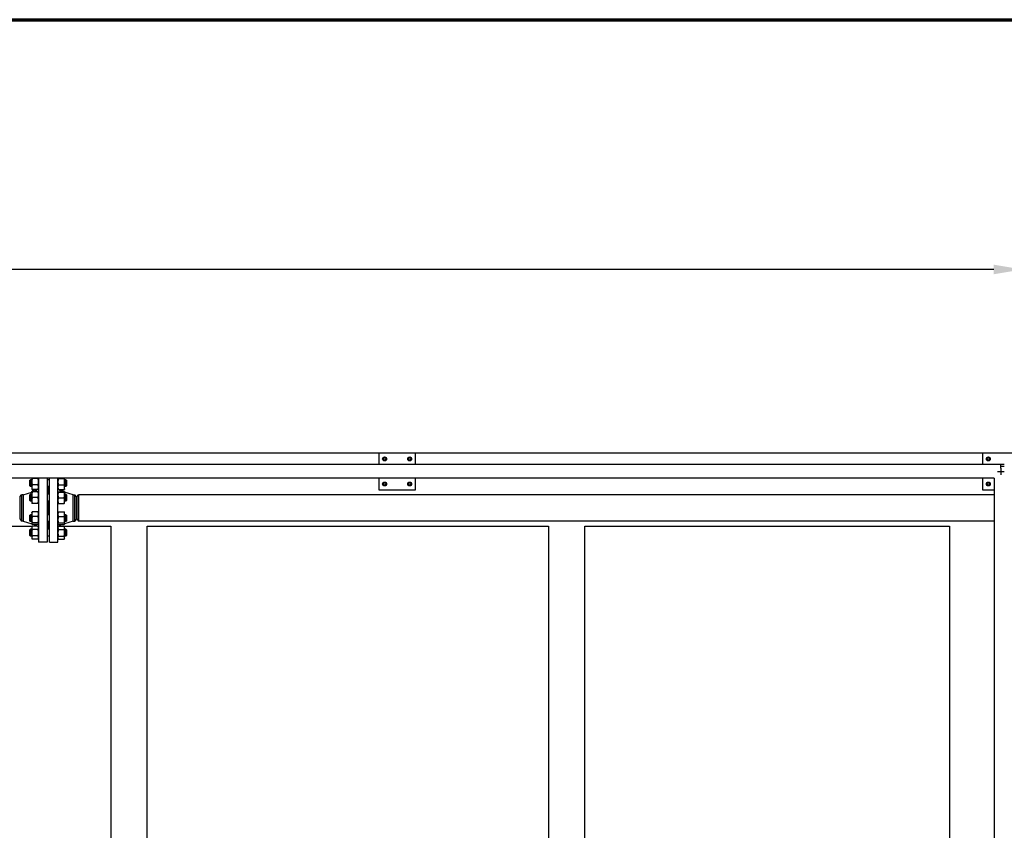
# Model space of a CAD drawing. Header units: inches. Extents: x 5 to 1128, y -85 to 748.
# Tile 680 of 689: x 656 to 764, y 659 to 748. Entities that reach past the tile are written whole.
import ezdxf

# ---------------------------------------------------------------- set-up
doc = ezdxf.new("R2010")
doc.units = ezdxf.units.IN
doc.header["$LTSCALE"] = 32
doc.header["$MEASUREMENT"] = 0
for name, color, linetype, lineweight in [('Border (ANSI)', 7, 'Continuous', 70), ('Dimension (ANSI)', 7, 'Continuous', 25), ('Visible (ANSI)', 7, 'Continuous', 30)]:
    doc.layers.add(name, color=color, linetype=linetype, lineweight=lineweight)
doc.styles.add('Note Text (ANSI)', font='tahoma.ttf')
doc.dimstyles.new('SB Fraction-16 (ANSI)', dxfattribs={"dimscale": 32, "dimtxt": 0.125, "dimasz": 0.098425, "dimexe": 0.125, "dimexo": 0.0625, "dimgap": 0.031496, "dimtad": 0, "dimtih": 1, "dimtoh": 1, "dimdec": 4, "dimrnd": 1e-08, "dimzin": 0, "dimdsep": 46, "dimlunit": 5, "dimtxsty": 'Note Text (ANSI)', "dimcen": 0.09, "dimdle": 0.393701, "dimclrd": 256, "dimclre": 256, "dimclrt": 256, "dimadec": 0, "dimazin": 3, "dimtfac": 0.96, "dimtofl": 0, "dimtmove": 0, "dimatfit": 3, "dimfxl": 1, "dimfrac": 2, "dimtolj": 1, "dimtzin": 12, "dimlwd": -1, "dimlwe": -1, "dimarcsym": 0})

# ---------------------------------------------------------------- blocks, each defined once
blk = doc.blocks.new('Borders SUPERIOR BORDER')
at = {"layer": 'Border (ANSI)'}
blk.add_line((0.75, 23.375), (35.25, 23.375), dxfattribs=at)
blk = doc.blocks.new('*D18')
at = {"layer": 'Defpoints', "color": 0, "transparency": 16777216}
for p in [(765.78, 720.6), (455.78, 700.44), (765.78, 700.44)]:
    blk.add_point(p, dxfattribs=at)
at = {"layer": 'Dimension (ANSI)', "transparency": 16777216}
for p, q in [((455.78, 702.44), (455.78, 724.6)), ((765.78, 702.44), (765.78, 724.6)), ((458.93, 720.6), (605.51, 720.6)), ((762.63, 720.6), (616.05, 720.6))]:
    blk.add_line(p, q, dxfattribs=at)
for points in [[(458.93, 721.12), (458.93, 720.07), (455.78, 720.6)], [(762.63, 721.12), (762.63, 720.07), (765.78, 720.6)]]:
    blk.add_solid(points, dxfattribs=at)
at = {"layer": 'Dimension (ANSI)', "transparency": 16777216, "insert": (606.52, 722.68), "char_height": 4, "attachment_point": 1, "style": 'Note Text (ANSI)'}
blk.add_mtext('\\A1;310', dxfattribs=at)

msp = doc.modelspace()

# ---------------------------------------------------------------- linework, layer by layer
at = {"layer": 'Visible (ANSI)'}
for p, q in [((695.18688, 700.43978), (632.96813, 700.43978)), ((699.18688, 700.43978), (695.18688, 700.43978)), ((695.18688, 700.43978), (695.18688, 699.18978)), ((695.73388, 699.94988), (695.65588, 699.90485)), ((695.65588, 699.90485), (695.65588, 699.81478)), ((695.65588, 699.81478), (695.65588, 699.72471)), ((695.81188, 699.99491), (695.73388, 699.94988)), ((695.88988, 699.94988), (695.81188, 699.99491)), ((695.96788, 699.90485), (695.88988, 699.94988)), ((695.96788, 699.81478), (695.96788, 699.90485)), ((695.96788, 699.72471), (695.96788, 699.81478)), ((698.48388, 699.94988), (698.40588, 699.90485)), ((698.40588, 699.90485), (698.40588, 699.81478)), ((698.40588, 699.81478), (698.40588, 699.72471)), ((698.56188, 699.99491), (698.48388, 699.94988)), ((698.63988, 699.94988), (698.56188, 699.99491)), ((698.71788, 699.90485), (698.63988, 699.94988)), ((698.71788, 699.81478), (698.71788, 699.90485)), ((698.71788, 699.72471), (698.71788, 699.81478)), ((761.40563, 700.43978), (699.18688, 700.43978)), ((699.18688, 699.18978), (699.18688, 700.43978)), ((765.40563, 700.43978), (761.40563, 700.43978)), ((761.40563, 700.43978), (761.40563, 699.18978)), ((761.95263, 699.94988), (761.87463, 699.90485)), ((761.87463, 699.90485), (761.87463, 699.81478)), ((761.87463, 699.81478), (761.87463, 699.72471)), ((762.03063, 699.99491), (761.95263, 699.94988)), ((762.10863, 699.94988), (762.03063, 699.99491)), ((762.18663, 699.90485), (762.10863, 699.94988)), ((762.18663, 699.81478), (762.18663, 699.90485)), ((762.18663, 699.72471), (762.18663, 699.81478)), ((763.40563, 699.18978), (630.21813, 699.18978)), ((695.65588, 699.72471), (695.73388, 699.67968)), ((695.73388, 699.67968), (695.81188, 699.63465)), ((695.81188, 699.63465), (695.88988, 699.67968)), ((695.88988, 699.67968), (695.96788, 699.72471)), ((698.40588, 699.72471), (698.48388, 699.67968)), ((698.48388, 699.67968), (698.56188, 699.63465)), ((698.56188, 699.63465), (698.63988, 699.67968)), ((698.63988, 699.67968), (698.71788, 699.72471)), ((761.87463, 699.72471), (761.95263, 699.67968)), ((761.95263, 699.67968), (762.03063, 699.63465)), ((762.03063, 699.63465), (762.10863, 699.67968)), ((762.10863, 699.67968), (762.18663, 699.72471)), ((763.78063, 699.18978), (763.40563, 699.18978)), ((763.40563, 698.81478), (763.40563, 699.18978)), ((763.40563, 699.00228), (763.78063, 699.00228)), ((763.40563, 698.81478), (763.40563, 698.06478)), ((762.65563, 697.68978), (630.21813, 697.68978)), ((657.11413, 697.68978), (657.11413, 697.31775)), ((657.80305, 697.6663), (657.15922, 697.6663)), ((657.84813, 697.68978), (657.84813, 690.68978)), ((658.78813, 697.68978), (658.78813, 690.68978)), ((659.03813, 690.68978), (659.03813, 697.68978)), ((659.97813, 690.68978), (659.97813, 697.68978)), ((660.02322, 697.65406), (660.66705, 697.65406)), ((660.71213, 697.30339), (660.71213, 697.68978)), ((695.18688, 697.68978), (695.18688, 696.43978)), ((699.18688, 696.43978), (699.18688, 697.68978)), ((761.40563, 697.68978), (761.40563, 696.43978)), ((762.65563, 697.68978), (762.65563, 651.18978)), ((763.03063, 698.43978), (763.78063, 698.43978)), ((656.91313, 697.46849), (656.97563, 697.53099)), ((656.91313, 696.84349), (656.91313, 697.46849)), ((656.91313, 696.84349), (656.97563, 696.78099)), ((656.97563, 697.53099), (656.97563, 696.78099)), ((657.11413, 697.53099), (656.97563, 697.53099)), ((657.11413, 696.78099), (656.97563, 696.78099)), ((657.11413, 697.31775), (657.11413, 696.71404)), ((657.11413, 696.71404), (657.11413, 696.53099)), ((657.80305, 696.9692), (657.15922, 696.9692)), ((659.03813, 697.53099), (658.78813, 697.53099)), ((659.03813, 696.78099), (658.78813, 696.78099)), ((658.85313, 696.78099), (658.85313, 695.93987)), ((658.97313, 696.78099), (658.97313, 695.93987)), ((660.02322, 696.95273), (660.66705, 696.95273)), ((660.85063, 697.53099), (660.71213, 697.53099)), ((660.71213, 696.70369), (660.71213, 697.30339)), ((660.85063, 696.78099), (660.71213, 696.78099)), ((660.71213, 696.53099), (660.71213, 696.70369)), ((660.85063, 696.78099), (660.85063, 697.53099)), ((660.91313, 697.46849), (660.85063, 697.53099)), ((660.91313, 696.84349), (660.85063, 696.78099)), ((660.91313, 697.46849), (660.91313, 696.84349)), ((695.73388, 697.19988), (695.65588, 697.15485)), ((695.65588, 697.15485), (695.65588, 697.06478)), ((695.65588, 697.06478), (695.65588, 696.97471)), ((695.65588, 696.97471), (695.73388, 696.92968)), ((695.81188, 697.24491), (695.73388, 697.19988)), ((695.73388, 696.92968), (695.81188, 696.88465)), ((695.88988, 697.19988), (695.81188, 697.24491)), ((695.81188, 696.88465), (695.88988, 696.92968)), ((695.96788, 697.15485), (695.88988, 697.19988)), ((695.88988, 696.92968), (695.96788, 696.97471)), ((695.96788, 697.06478), (695.96788, 697.15485)), ((695.96788, 696.97471), (695.96788, 697.06478)), ((698.48388, 697.19988), (698.40588, 697.15485)), ((698.40588, 697.15485), (698.40588, 697.06478)), ((698.40588, 697.06478), (698.40588, 696.97471)), ((698.40588, 696.97471), (698.48388, 696.92968)), ((698.56188, 697.24491), (698.48388, 697.19988)), ((698.48388, 696.92968), (698.56188, 696.88465)), ((698.63988, 697.19988), (698.56188, 697.24491)), ((698.56188, 696.88465), (698.63988, 696.92968)), ((698.71788, 697.15485), (698.63988, 697.19988)), ((698.63988, 696.92968), (698.71788, 696.97471)), ((698.71788, 697.06478), (698.71788, 697.15485)), ((698.71788, 696.97471), (698.71788, 697.06478)), ((761.95263, 697.19988), (761.87463, 697.15485)), ((761.87463, 697.15485), (761.87463, 697.06478)), ((761.87463, 697.06478), (761.87463, 696.97471)), ((761.87463, 696.97471), (761.95263, 696.92968)), ((762.03063, 697.24491), (761.95263, 697.19988)), ((761.95263, 696.92968), (762.03063, 696.88465)), ((762.10863, 697.19988), (762.03063, 697.24491)), ((762.03063, 696.88465), (762.10863, 696.92968)), ((762.18663, 697.15485), (762.10863, 697.19988)), ((762.10863, 696.92968), (762.18663, 696.97471)), ((762.18663, 697.06478), (762.18663, 697.15485)), ((762.18663, 696.97471), (762.18663, 697.06478)), ((655.84813, 695.69228), (655.99201, 695.87978)), ((655.84813, 693.18728), (655.84813, 695.69228)), ((656.1748, 695.87978), (655.99201, 695.87978)), ((655.99201, 695.87978), (655.99201, 692.99978)), ((656.1748, 695.87978), (657.11413, 696.1773)), ((656.1748, 695.87978), (656.1748, 692.99978)), ((656.91313, 695.87737), (656.97563, 695.93987)), ((656.91313, 695.25237), (656.91313, 695.87737)), ((656.97563, 695.93987), (656.97563, 695.18987)), ((657.11413, 695.93987), (656.97563, 695.93987)), ((657.11413, 696.53099), (657.12441, 696.50894)), ((657.11413, 696.18987), (657.12441, 696.21192)), ((657.11413, 696.18987), (657.11413, 695.87737)), ((657.11413, 695.87737), (657.11413, 695.25237)), ((657.12441, 696.50894), (657.15922, 696.4343)), ((657.15382, 696.18987), (657.49911, 696.29923)), ((657.80305, 696.45889), (657.15922, 696.45889)), ((657.71325, 696.4343), (657.15922, 696.4343)), ((657.38145, 696.26197), (657.15922, 696.26197)), ((657.80305, 696.18987), (657.15922, 696.18987)), ((657.80305, 695.56487), (657.15922, 695.56487)), ((657.84813, 696.53099), (657.83785, 696.50894)), ((658.84813, 696.49978), (658.78813, 696.49978)), ((659.03813, 695.93987), (658.78813, 695.93987)), ((658.84813, 696.49978), (658.84813, 695.93987)), ((658.85313, 696.37978), (658.84813, 696.37978)), ((658.97813, 696.37978), (658.97313, 696.37978)), ((658.97813, 695.93987), (658.97813, 696.49978)), ((658.97813, 696.49978), (659.03813, 696.49978)), ((659.97813, 696.53099), (659.99043, 696.50462)), ((659.97813, 696.18987), (659.97821, 696.19004)), ((660.02322, 696.45466), (660.66705, 696.45466)), ((660.02322, 696.19825), (660.66705, 696.19825)), ((660.02322, 696.18114), (660.66705, 696.18114)), ((660.02322, 695.54776), (660.66705, 695.54776)), ((660.11282, 696.4345), (660.66705, 696.4345)), ((660.64599, 696.19825), (660.32716, 696.29923)), ((660.45941, 696.25734), (660.66705, 696.25734)), ((660.69984, 696.50462), (660.6715, 696.44384)), ((660.71213, 696.53099), (660.69984, 696.50462)), ((660.71205, 696.19004), (660.70367, 696.20801)), ((660.71213, 696.18987), (660.71205, 696.19004)), ((660.71213, 696.18969), (660.71213, 696.18987)), ((660.71213, 695.86445), (660.71213, 696.18969)), ((661.65147, 695.87978), (660.71213, 696.1773)), ((660.85063, 695.93987), (660.71213, 695.93987)), ((660.71213, 695.23963), (660.71213, 695.86445)), ((660.85063, 695.18987), (660.85063, 695.93987)), ((660.91313, 695.87737), (660.85063, 695.93987)), ((660.91313, 695.87737), (660.91313, 695.25237)), ((661.65147, 692.99978), (661.65147, 695.87978)), ((661.65147, 695.87978), (661.83426, 695.87978)), ((661.83426, 692.99978), (661.83426, 695.87978)), ((661.97813, 695.69228), (661.83426, 695.87978)), ((661.97813, 695.69228), (661.97813, 693.18728)), ((662.10313, 695.68978), (662.24701, 695.87728)), ((662.10313, 693.18978), (662.10313, 695.68978)), ((662.24701, 695.87728), (662.24701, 693.00228)), ((762.65563, 695.87728), (662.24701, 695.87728)), ((695.18688, 696.43978), (699.18688, 696.43978)), ((761.40563, 696.43978), (762.65563, 696.43978)), ((656.91313, 695.25237), (656.97563, 695.18987)), ((657.11413, 695.18987), (656.97563, 695.18987)), ((657.11413, 695.25237), (657.11413, 694.93987)), ((657.80305, 694.93987), (657.15922, 694.93987)), ((659.03813, 695.18987), (658.78813, 695.18987)), ((658.84813, 695.18987), (658.84813, 693.68969)), ((658.85313, 695.18987), (658.85313, 693.68969)), ((658.97313, 695.18987), (658.97313, 693.68969)), ((658.97813, 693.68969), (658.97813, 695.18987)), ((659.97813, 694.93987), (659.97821, 694.93969)), ((660.02322, 694.93149), (660.66705, 694.93149)), ((660.71213, 694.93987), (660.71205, 694.93969)), ((660.71213, 694.93987), (660.71213, 695.23963)), ((660.85063, 695.18987), (660.71213, 695.18987)), ((660.91313, 695.25237), (660.85063, 695.18987)), ((656.91313, 693.62719), (656.97563, 693.68969)), ((656.91313, 693.00219), (656.91313, 693.62719)), ((656.97563, 693.68969), (656.97563, 692.93969)), ((657.11413, 693.68969), (656.97563, 693.68969)), ((657.11413, 693.93969), (657.12441, 693.96174)), ((657.11413, 693.93969), (657.11413, 693.75663)), ((657.11413, 693.75663), (657.11413, 693.15293)), ((657.80305, 694.01179), (657.15922, 694.01179)), ((657.80305, 693.50148), (657.15922, 693.50148)), ((657.84813, 693.93969), (657.83785, 693.96174)), ((659.03813, 693.68969), (658.78813, 693.68969)), ((659.97813, 693.93969), (659.98659, 693.95783)), ((660.02322, 694.00716), (660.66705, 694.00716)), ((660.02322, 693.4849), (660.66705, 693.4849)), ((660.71213, 693.93969), (660.70367, 693.95783)), ((660.71213, 693.74603), (660.71213, 693.93969)), ((660.71213, 693.13867), (660.71213, 693.74603)), ((660.85063, 693.68969), (660.71213, 693.68969)), ((660.85063, 692.93969), (660.85063, 693.68969)), ((660.91313, 693.62719), (660.85063, 693.68969)), ((660.91313, 693.62719), (660.91313, 693.00219)), ((647.72796, 692.43978), (657.15666, 692.43978)), ((655.84813, 693.18728), (655.99201, 692.99978)), ((656.1748, 692.99978), (655.99201, 692.99978)), ((656.1748, 692.99978), (657.11413, 692.70226)), ((656.91313, 693.00219), (656.97563, 692.93969)), ((657.11413, 692.93969), (656.97563, 692.93969)), ((657.11413, 693.15293), (657.11413, 692.71099)), ((657.11413, 692.71099), (657.11413, 692.68969)), ((657.11413, 692.68969), (657.12441, 692.66764)), ((657.11413, 692.34857), (657.15922, 692.44526)), ((657.11413, 692.34857), (657.11413, 692.26484)), ((657.11413, 692.26484), (657.11413, 691.72357)), ((657.80305, 692.80438), (657.15922, 692.80438)), ((657.80305, 692.61759), (657.15922, 692.61759)), ((657.80305, 692.44526), (657.15922, 692.44526)), ((657.38145, 692.61759), (657.49911, 692.58033)), ((657.84813, 692.34857), (657.80305, 692.44526)), ((657.84813, 692.68969), (657.83785, 692.66764)), ((659.03813, 692.93969), (658.78813, 692.93969)), ((658.84813, 692.37978), (658.78813, 692.37978)), ((658.84813, 692.93969), (658.84813, 692.37978)), ((658.85313, 692.49978), (658.84813, 692.49978)), ((658.84813, 692.43978), (658.85313, 692.43978)), ((658.85313, 692.93969), (658.85313, 692.09857)), ((658.97313, 692.93969), (658.97313, 692.09857)), ((658.97813, 692.49978), (658.97313, 692.49978)), ((658.97313, 692.43978), (658.97813, 692.43978)), ((658.97813, 692.37978), (658.97813, 692.93969)), ((658.97813, 692.37978), (659.03813, 692.37978)), ((659.97813, 692.68969), (659.98659, 692.67155)), ((659.97813, 692.34857), (660.01877, 692.43572)), ((660.02322, 692.79243), (660.66705, 692.79243)), ((660.02322, 692.62222), (660.66705, 692.62222)), ((660.02322, 692.44506), (660.66705, 692.44506)), ((660.45941, 692.62222), (660.32716, 692.58033)), ((660.66958, 692.43978), (665.78063, 692.43978)), ((660.71213, 692.34857), (660.6715, 692.43572)), ((660.71213, 692.68969), (660.70367, 692.67155)), ((660.71213, 692.70732), (660.71213, 693.13867)), ((661.65147, 692.99978), (660.71213, 692.70226)), ((660.85063, 692.93969), (660.71213, 692.93969)), ((660.71213, 692.68969), (660.71213, 692.70732)), ((660.71213, 692.25728), (660.71213, 692.34857)), ((660.71213, 691.70876), (660.71213, 692.25728)), ((660.91313, 693.00219), (660.85063, 692.93969)), ((661.65147, 692.99978), (661.83426, 692.99978)), ((661.97813, 693.18728), (661.83426, 692.99978)), ((662.10313, 693.18978), (662.24701, 693.00228)), ((762.65563, 693.00228), (662.24701, 693.00228)), ((665.78063, 692.43978), (665.78063, 560.43978)), ((669.78063, 585.72394), (669.78063, 692.43978)), ((669.78063, 692.43978), (713.78063, 692.43978)), ((713.78063, 692.43978), (713.78063, 560.43978)), ((717.78063, 560.43978), (717.78063, 692.43978)), ((717.78063, 692.43978), (757.78063, 692.43978)), ((757.78063, 692.43978), (757.78063, 560.43978)), ((656.91313, 692.03607), (656.97563, 692.09857)), ((656.91313, 691.41107), (656.91313, 692.03607)), ((656.91313, 691.41107), (656.97563, 691.34857)), ((656.97563, 692.09857), (656.97563, 691.34857)), ((657.11413, 692.09857), (656.97563, 692.09857)), ((657.11413, 691.34857), (656.97563, 691.34857)), ((657.11413, 691.72357), (657.11413, 691.18231)), ((657.11413, 691.18231), (657.11413, 691.09857)), ((657.80305, 692.08442), (657.15922, 692.08442)), ((657.80305, 691.36273), (657.15922, 691.36273)), ((659.03813, 692.09857), (658.78813, 692.09857)), ((659.03813, 691.34857), (658.78813, 691.34857)), ((660.02322, 692.0695), (660.66705, 692.0695)), ((660.02322, 691.34802), (660.66705, 691.34802)), ((660.85063, 692.09857), (660.71213, 692.09857)), ((660.71213, 691.17505), (660.71213, 691.70876)), ((660.85063, 691.34857), (660.71213, 691.34857)), ((660.71213, 691.09857), (660.71213, 691.17505)), ((660.85063, 691.34857), (660.85063, 692.09857)), ((660.91313, 692.03607), (660.85063, 692.09857)), ((660.91313, 691.41107), (660.85063, 691.34857)), ((660.91313, 692.03607), (660.91313, 691.41107)), ((657.11413, 691.09857), (657.15922, 691.00189)), ((657.80305, 691.00189), (657.15922, 691.00189)), ((657.84813, 691.09857), (657.80305, 691.00189)), ((658.78813, 690.68978), (657.84813, 690.68978)), ((659.03813, 690.68978), (659.97813, 690.68978)), ((659.97813, 691.09857), (660.01877, 691.01143)), ((660.02322, 691.00209), (660.66705, 691.00209)), ((660.71213, 691.09857), (660.6715, 691.01143))]:
    msp.add_line(p, q, dxfattribs=at)
for centre, radius in [((695.81188, 699.81478), 0.216), ((695.81188, 699.81478), 0.1248), ((698.56188, 699.81478), 0.216), ((698.56188, 699.81478), 0.1248), ((762.03063, 699.81478), 0.216), ((762.03063, 699.81478), 0.1248), ((695.81188, 697.06478), 0.216), ((695.81188, 697.06478), 0.1248), ((698.56188, 697.06478), 0.216), ((698.56188, 697.06478), 0.1248), ((762.03063, 697.06478), 0.216), ((762.03063, 697.06478), 0.1248)]:
    msp.add_circle(centre, radius, dxfattribs=at)
for centre, radius, start, end in [((695.81188, 699.81478), 0.156, 120, 180), ((695.81188, 699.81478), 0.156, 180, 240), ((695.81188, 699.81478), 0.156, 60, 120), ((695.81188, 699.81478), 0.156, 0, 60), ((695.81188, 699.81478), 0.156, 300, 0), ((698.56188, 699.81478), 0.156, 120, 180), ((698.56188, 699.81478), 0.156, 180, 240), ((698.56188, 699.81478), 0.156, 60, 120), ((698.56188, 699.81478), 0.156, 0, 60), ((698.56188, 699.81478), 0.156, 300, 0), ((762.03063, 699.81478), 0.156, 120, 180), ((762.03063, 699.81478), 0.156, 180, 240), ((762.03063, 699.81478), 0.156, 60, 120), ((762.03063, 699.81478), 0.156, 0, 60), ((762.03063, 699.81478), 0.156, 300, 0), ((695.81188, 699.81478), 0.156, 240, 300), ((698.56188, 699.81478), 0.156, 240, 300), ((762.03063, 699.81478), 0.156, 240, 300), ((695.81188, 697.06478), 0.156, 120, 180), ((695.81188, 697.06478), 0.156, 180, 240), ((695.81188, 697.06478), 0.156, 60, 120), ((695.81188, 697.06478), 0.156, 240, 300), ((695.81188, 697.06478), 0.156, 0, 60), ((695.81188, 697.06478), 0.156, 300, 0), ((698.56188, 697.06478), 0.156, 120, 180), ((698.56188, 697.06478), 0.156, 180, 240), ((698.56188, 697.06478), 0.156, 60, 120), ((698.56188, 697.06478), 0.156, 240, 300), ((698.56188, 697.06478), 0.156, 0, 60), ((698.56188, 697.06478), 0.156, 300, 0), ((762.03063, 697.06478), 0.156, 120, 180), ((762.03063, 697.06478), 0.156, 180, 240), ((762.03063, 697.06478), 0.156, 60, 120), ((762.03063, 697.06478), 0.156, 240, 300), ((762.03063, 697.06478), 0.156, 0, 60), ((762.03063, 697.06478), 0.156, 300, 0), ((657.34813, 696.77589), 0.5, 287.5747165, 320.6533712), ((660.47813, 696.77589), 0.5, 219.9764575, 252.4252835), ((657.34813, 692.10367), 0.5, 43.0936045, 72.4252835), ((660.47813, 692.10367), 0.5, 107.5747165, 136.9381995)]:
    msp.add_arc(centre, radius, start, end, dxfattribs=at)
for points, weights in [([(657.15922, 697.6663), (657.11413, 697.47951), (657.11413, 697.31775)], [1, 1.0379548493, 1]), ([(657.14019, 697.68978), (657.14833, 697.67838), (657.15922, 697.6663)], [1.01363369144, 1.00890715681, 1]), ([(657.80305, 697.6663), (657.81393, 697.67838), (657.82208, 697.68978)], [1, 1.00890715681, 1.01363369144]), ([(657.84813, 697.31775), (657.84813, 697.47951), (657.80305, 697.6663)], [1, 1.0379548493, 1]), ([(660.02322, 697.65406), (659.97813, 697.46614), (659.97813, 697.30339)], [1, 1.0379548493, 1]), ([(659.99789, 697.68978), (660.00785, 697.67262), (660.02322, 697.65406)], [1.01684658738, 1.0126183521, 1]), ([(660.66705, 697.65406), (660.68241, 697.67262), (660.69237, 697.68978)], [1, 1.0126183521, 1.01684658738]), ([(660.71213, 697.30339), (660.71213, 697.46614), (660.66705, 697.65406)], [1, 1.0379548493, 1]), ([(657.11413, 697.31775), (657.11413, 697.15599), (657.15922, 696.9692)], [1, 1.0379548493, 1]), ([(657.15922, 696.9692), (657.11413, 696.83246), (657.11413, 696.71404)], [1, 1.0379548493, 1]), ([(657.11413, 696.71404), (657.11413, 696.59563), (657.15922, 696.45889)], [1, 1.0379548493, 1]), ([(657.80305, 696.9692), (657.84813, 697.15599), (657.84813, 697.31775)], [1, 1.0379548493, 1]), ([(657.84813, 696.71404), (657.84813, 696.83246), (657.80305, 696.9692)], [1, 1.0379548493, 1]), ([(657.80305, 696.45889), (657.84813, 696.59563), (657.84813, 696.71404)], [1, 1.0379548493, 1]), ([(659.97813, 697.30339), (659.97813, 697.14065), (660.02322, 696.95273)], [1, 1.0379548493, 1]), ([(660.02322, 696.95273), (659.97813, 696.81927), (659.97813, 696.70369)], [1, 1.0379548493, 1]), ([(659.97813, 696.70369), (659.97813, 696.58812), (660.02322, 696.45466)], [1, 1.0379548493, 1]), ([(660.66705, 696.95273), (660.71213, 697.14065), (660.71213, 697.30339)], [1, 1.0379548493, 1]), ([(660.71213, 696.70369), (660.71213, 696.81927), (660.66705, 696.95273)], [1, 1.0379548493, 1]), ([(660.66705, 696.45466), (660.71213, 696.58812), (660.71213, 696.70369)], [1, 1.0379548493, 1]), ([(657.11413, 696.18987), (657.11413, 696.18987), (657.15922, 696.18987)], [1, 1.0379548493, 1]), ([(657.15922, 696.18987), (657.11413, 696.0224), (657.11413, 695.87737)], [1, 1.0379548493, 1]), ([(657.11413, 695.87737), (657.11413, 695.73234), (657.15922, 695.56487)], [1, 1.0379548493, 1]), ([(657.15922, 695.56487), (657.11413, 695.3974), (657.11413, 695.25237)], [1, 1.0379548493, 1]), ([(657.15922, 696.45889), (657.13545, 696.48528), (657.12441, 696.50894)], [1, 1.01965956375, 1.01895290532]), ([(657.12441, 696.21192), (657.13545, 696.23558), (657.15922, 696.26197)], [1.01895290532, 1.01965956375, 1]), ([(657.13815, 696.48528), (657.14695, 696.46061), (657.15922, 696.4343)], [1.01477953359, 1.01005189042, 1]), ([(657.15922, 696.26197), (657.14695, 696.22475), (657.13815, 696.18987)], [1, 1.01005189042, 1.01477953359]), ([(657.83785, 696.50894), (657.82682, 696.48528), (657.80305, 696.45889)], [1.01895290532, 1.01965956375, 1]), ([(657.84813, 695.87737), (657.84813, 696.0224), (657.80305, 696.18987)], [1, 1.0379548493, 1]), ([(657.80305, 696.18987), (657.84813, 696.18987), (657.84813, 696.18987)], [1, 1.0379548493, 1]), ([(657.80305, 695.56487), (657.84813, 695.73234), (657.84813, 695.87737)], [1, 1.0379548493, 1]), ([(657.84813, 695.25237), (657.84813, 695.3974), (657.80305, 695.56487)], [1, 1.0379548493, 1]), ([(660.02322, 696.19825), (659.97813, 696.19366), (659.97813, 696.18969)], [1, 1.0379548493, 1]), ([(659.97813, 696.18969), (659.97813, 696.18572), (660.02322, 696.18114)], [1, 1.0379548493, 1]), ([(660.02322, 696.18114), (659.97813, 696.01143), (659.97813, 695.86445)], [1, 1.0379548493, 1]), ([(659.97813, 695.86445), (659.97813, 695.71748), (660.02322, 695.54776)], [1, 1.0379548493, 1]), ([(660.02322, 695.54776), (659.97813, 695.38263), (659.97813, 695.23963)], [1, 1.0379548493, 1]), ([(660.02322, 696.45466), (660.00148, 696.48092), (659.99043, 696.50462)], [1, 1.01794778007, 1.01892155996]), ([(660.69984, 696.50462), (660.68879, 696.48092), (660.66705, 696.45466)], [1.01892155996, 1.01794778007, 1]), ([(660.66705, 696.4345), (660.67932, 696.45973), (660.68812, 696.48337)], [1, 1.01005189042, 1.01477953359]), ([(660.6849, 696.19624), (660.67716, 696.22596), (660.66705, 696.25734)], [1.01293384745, 1.00826801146, 1]), ([(660.66705, 696.25734), (660.69283, 696.23126), (660.70367, 696.20801)], [1, 1.02136030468, 1.01867822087]), ([(660.71213, 696.18969), (660.71213, 696.19366), (660.66705, 696.19825)], [1, 1.0379548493, 1]), ([(660.66705, 696.18114), (660.71213, 696.18572), (660.71213, 696.18969)], [1, 1.0379548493, 1]), ([(660.71213, 695.86445), (660.71213, 696.01143), (660.66705, 696.18114)], [1, 1.0379548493, 1]), ([(660.66705, 695.54776), (660.71213, 695.71748), (660.71213, 695.86445)], [1, 1.0379548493, 1]), ([(660.71213, 695.23963), (660.71213, 695.38263), (660.66705, 695.54776)], [1, 1.0379548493, 1]), ([(657.15922, 694.93987), (657.11413, 694.93987), (657.11413, 694.93987)], [1, 1.0379548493, 1]), ([(657.11413, 695.25237), (657.11413, 695.10734), (657.15922, 694.93987)], [1, 1.0379548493, 1]), ([(657.80305, 694.93987), (657.84813, 695.10734), (657.84813, 695.25237)], [1, 1.0379548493, 1]), ([(657.84813, 694.93987), (657.84813, 694.93987), (657.80305, 694.93987)], [1, 1.0379548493, 1]), ([(659.97813, 695.23963), (659.97813, 695.09662), (660.02322, 694.93149)], [1, 1.0379548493, 1]), ([(660.02322, 694.93149), (659.97999, 694.93589), (659.97821, 694.93969)], [1, 1.03633477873, 1.00310183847]), ([(660.66705, 694.93149), (660.71213, 695.09662), (660.71213, 695.23963)], [1, 1.0379548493, 1]), ([(660.71205, 694.93969), (660.71028, 694.93589), (660.66705, 694.93149)], [1.00310183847, 1.03633477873, 1]), ([(657.15922, 694.01179), (657.11413, 693.87505), (657.11413, 693.75663)], [1, 1.0379548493, 1]), ([(657.11413, 693.75663), (657.11413, 693.63821), (657.15922, 693.50148)], [1, 1.0379548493, 1]), ([(657.15922, 693.50148), (657.11413, 693.31469), (657.11413, 693.15293)], [1, 1.0379548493, 1]), ([(657.12441, 693.96174), (657.13545, 693.9854), (657.15922, 694.01179)], [1.01895290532, 1.01965956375, 1]), ([(657.84813, 693.75663), (657.84813, 693.87505), (657.80305, 694.01179)], [1, 1.0379548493, 1]), ([(657.80305, 694.01179), (657.82682, 693.9854), (657.83785, 693.96174)], [1, 1.01965956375, 1.01895290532]), ([(657.80305, 693.50148), (657.84813, 693.63821), (657.84813, 693.75663)], [1, 1.0379548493, 1]), ([(657.84813, 693.15293), (657.84813, 693.31469), (657.80305, 693.50148)], [1, 1.0379548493, 1]), ([(660.02322, 694.00716), (659.97813, 693.86723), (659.97813, 693.74603)], [1, 1.0379548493, 1]), ([(659.97813, 693.74603), (659.97813, 693.62484), (660.02322, 693.4849)], [1, 1.0379548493, 1]), ([(660.02322, 693.4849), (659.97813, 693.29935), (659.97813, 693.13867)], [1, 1.0379548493, 1]), ([(659.98659, 693.95783), (659.99743, 693.98108), (660.02322, 694.00716)], [1.01867822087, 1.02136030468, 1]), ([(660.66705, 694.00716), (660.69283, 693.98108), (660.70367, 693.95783)], [1, 1.02136030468, 1.01867822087]), ([(660.71213, 693.74603), (660.71213, 693.86723), (660.66705, 694.00716)], [1, 1.0379548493, 1]), ([(660.66705, 693.4849), (660.71213, 693.62484), (660.71213, 693.74603)], [1, 1.0379548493, 1]), ([(660.71213, 693.13867), (660.71213, 693.29935), (660.66705, 693.4849)], [1, 1.0379548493, 1]), ([(657.11413, 693.15293), (657.11413, 692.99117), (657.15922, 692.80438)], [1, 1.0379548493, 1]), ([(657.15922, 692.80438), (657.11413, 692.75433), (657.11413, 692.71099)], [1, 1.0379548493, 1]), ([(657.11413, 692.71099), (657.11413, 692.66764), (657.15922, 692.61759)], [1, 1.0379548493, 1]), ([(657.15922, 692.44526), (657.11413, 692.34857), (657.11413, 692.26484)], [1, 1.0379548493, 1]), ([(657.11413, 692.26484), (657.11413, 692.18111), (657.15922, 692.08442)], [1, 1.0379548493, 1]), ([(657.80305, 692.80438), (657.84813, 692.99117), (657.84813, 693.15293)], [1, 1.0379548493, 1]), ([(657.84813, 692.71099), (657.84813, 692.75433), (657.80305, 692.80438)], [1, 1.0379548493, 1]), ([(657.80305, 692.61759), (657.84813, 692.66764), (657.84813, 692.71099)], [1, 1.0379548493, 1]), ([(657.84813, 692.26484), (657.84813, 692.34857), (657.80305, 692.44526)], [1, 1.0379548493, 1]), ([(657.80305, 692.08442), (657.84813, 692.18111), (657.84813, 692.26484)], [1, 1.0379548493, 1]), ([(659.97813, 693.13867), (659.97813, 692.97798), (660.02322, 692.79243)], [1, 1.0379548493, 1]), ([(660.02322, 692.79243), (659.97813, 692.74682), (659.97813, 692.70732)], [1, 1.0379548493, 1]), ([(659.97813, 692.70732), (659.97813, 692.66782), (660.02322, 692.62222)], [1, 1.0379548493, 1]), ([(660.02322, 692.44506), (659.97813, 692.34443), (659.97813, 692.25728)], [1, 1.0379548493, 1]), ([(659.97813, 692.25728), (659.97813, 692.17013), (660.02322, 692.0695)], [1, 1.0379548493, 1]), ([(660.01877, 692.43572), (660.02093, 692.44036), (660.02322, 692.44506)], [1.00353485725, 1.0018584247, 1]), ([(660.66705, 692.79243), (660.71213, 692.97798), (660.71213, 693.13867)], [1, 1.0379548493, 1]), ([(660.71213, 692.70732), (660.71213, 692.74682), (660.66705, 692.79243)], [1, 1.0379548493, 1]), ([(660.66705, 692.62222), (660.71213, 692.66782), (660.71213, 692.70732)], [1, 1.0379548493, 1]), ([(660.71213, 692.25728), (660.71213, 692.34443), (660.66705, 692.44506)], [1, 1.0379548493, 1]), ([(660.66705, 692.44506), (660.66933, 692.44036), (660.6715, 692.43572)], [1, 1.0018584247, 1.00353485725]), ([(660.66705, 692.0695), (660.71213, 692.17013), (660.71213, 692.25728)], [1, 1.0379548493, 1]), ([(657.15922, 692.08442), (657.11413, 691.89104), (657.11413, 691.72357)], [1, 1.0379548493, 1]), ([(657.11413, 691.72357), (657.11413, 691.55611), (657.15922, 691.36273)], [1, 1.0379548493, 1]), ([(657.15922, 691.36273), (657.11413, 691.26604), (657.11413, 691.18231)], [1, 1.0379548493, 1]), ([(657.11413, 691.18231), (657.11413, 691.09857), (657.15922, 691.00189)], [1, 1.0379548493, 1]), ([(657.84813, 691.72357), (657.84813, 691.89104), (657.80305, 692.08442)], [1, 1.0379548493, 1]), ([(657.80305, 691.36273), (657.84813, 691.55611), (657.84813, 691.72357)], [1, 1.0379548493, 1]), ([(657.84813, 691.18231), (657.84813, 691.26604), (657.80305, 691.36273)], [1, 1.0379548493, 1]), ([(657.80305, 691.00189), (657.84813, 691.09857), (657.84813, 691.18231)], [1, 1.0379548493, 1]), ([(660.02322, 692.0695), (659.97813, 691.87618), (659.97813, 691.70876)], [1, 1.0379548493, 1]), ([(659.97813, 691.70876), (659.97813, 691.54134), (660.02322, 691.34802)], [1, 1.0379548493, 1]), ([(660.02322, 691.34802), (659.97813, 691.25533), (659.97813, 691.17505)], [1, 1.0379548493, 1]), ([(659.97813, 691.17505), (659.97813, 691.09478), (660.02322, 691.00209)], [1, 1.0379548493, 1]), ([(660.71213, 691.70876), (660.71213, 691.87618), (660.66705, 692.0695)], [1, 1.0379548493, 1]), ([(660.66705, 691.34802), (660.71213, 691.54134), (660.71213, 691.70876)], [1, 1.0379548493, 1]), ([(660.71213, 691.17505), (660.71213, 691.25533), (660.66705, 691.34802)], [1, 1.0379548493, 1]), ([(660.66705, 691.00209), (660.71213, 691.09478), (660.71213, 691.17505)], [1, 1.0379548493, 1])]:
    msp.add_rational_spline(points, weights, degree=2, dxfattribs=at)

# ---------------------------------------------------------------- block references
at = {"xscale": 32, "yscale": 32, "zscale": 32}
msp.add_blockref('Borders SUPERIOR BORDER', (0, 0), dxfattribs=at)

# ---------------------------------------------------------------- dimensions: what is measured, and where the dimension line sits
at = {"layer": 'Dimension (ANSI)'}
dim = msp.add_linear_dim(base=(765.78063, 720.59726), p1=(455.78063, 700.43978), p2=(765.78063, 700.43978), dimstyle='SB Fraction-16 (ANSI)', override={"dimgap": 0.031496, "dimtih": 0, "dimtoh": 0, "dimdec": 4, "dimtol": 0, "dimlim": 0, "dimtp": 0, "dimtm": 0, "dimtdec": 2, "dimatfit": 1}, dxfattribs=at)
dim.commit()
dim.dimension.update_dxf_attribs({"geometry": '*D18', "text_midpoint": (610.78063, 720.59726), "dimtype": 160})

doc.saveas('drawing.dxf')
